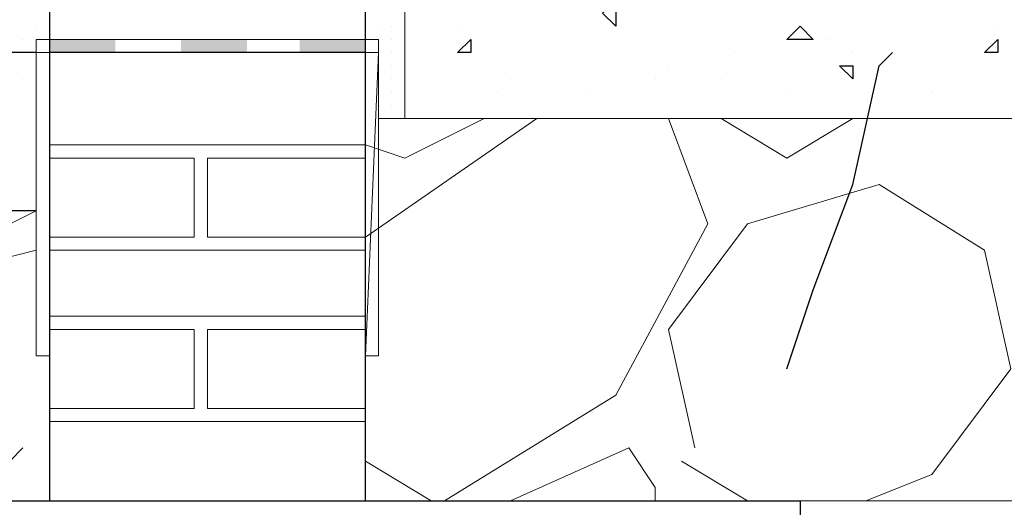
# Model space of a CAD drawing. Header units: metres. Extents: x 5.7 to 89.8, y 4 to 63.5.
# Tile 447 of 475: x 72.909 to 73.629, y 49.419 to 49.776. Entities that reach past the tile are written whole.
import ezdxf

# ---------------------------------------------------------------- set-up
doc = ezdxf.new("R2010")
doc.units = ezdxf.units.M
doc.header["$MEASUREMENT"] = 0
for name, color, linetype in [('PDF17_hatch', 7, 'Continuous'), ('PDF17_hatch-borshi', 7, 'Continuous'), ('PDF17_Isogam', 7, 'Continuous'), ('PDF17_kaff', 7, 'Continuous'), ('PDF17_textt', 7, 'Continuous'), ('PDF17_wall', 7, 'Continuous')]:
    doc.layers.add(name, color=color, linetype=linetype)

msp = doc.modelspace()

# ---------------------------------------------------------------- linework, layer by layer
at = {"layer": 'PDF17_hatch', "lineweight": 25}
for points in [[(73.3448, 49.79009), (73.3448, 49.77083), (73.33517, 49.78046)], [(73.47964, 49.77083), (73.48927, 49.7612), (73.47, 49.7612)], [(73.23886, 49.7612), (73.23886, 49.75157), (73.22922, 49.75157)], [(73.6241, 49.7612), (73.6241, 49.75157), (73.61447, 49.75157)], [(73.51816, 49.74194), (73.51816, 49.73231), (73.50853, 49.74194)]]:
    msp.add_lwpolyline(points, close=True, dxfattribs=at)
for points in [[(73.22922, 49.77083), (73.22922, 49.77083)], [(73.3448, 49.77083), (73.3448, 49.77083)], [(73.6241, 49.77083), (73.6241, 49.77083)], [(73.4989, 49.7612), (73.4989, 49.7612)], [(73.6241, 49.7612), (73.6241, 49.7612)], [(73.23886, 49.75157), (73.23886, 49.75157)], [(73.43148, 49.75157), (73.43148, 49.75157)], [(73.51816, 49.75157), (73.51816, 49.75157)], [(73.38332, 49.74194), (73.38332, 49.74194)], [(72.91139, 49.73231), (72.91139, 49.73231)], [(73.26775, 49.73231), (73.26775, 49.73231)], [(73.37369, 49.73231), (73.37369, 49.73231)], [(73.42185, 49.73231), (73.42185, 49.73231)], [(73.25812, 49.72268), (73.25812, 49.72268)], [(73.32554, 49.72268), (73.32554, 49.72268)], [(73.47, 49.72268), (73.47, 49.72268)], [(73.57595, 49.72268), (73.57595, 49.72268)], [(73.22922, 49.70341), (73.22922, 49.70341)], [(73.6241, 49.70341), (73.6241, 49.70341)], [(72.93066, 49.42411), (72.93066, 49.42411)], [(73.24849, 49.42411), (73.24849, 49.42411)]]:
    msp.add_lwpolyline(points, dxfattribs=at)
at = {"layer": 'PDF17_hatch-borshi', "lineweight": 18}
for points in [[(72.92103, 49.77083), (72.92103, 49.77083)], [(72.92103, 49.77083), (72.92103, 49.77083)], [(72.93066, 49.77083), (72.93066, 49.77083)], [(72.93066, 49.77083), (72.93066, 49.77083)], [(73.16181, 49.77083), (73.16181, 49.77083)], [(73.16181, 49.77083), (73.16181, 49.77083)], [(73.17144, 49.77083), (73.17144, 49.77083)], [(73.17144, 49.77083), (73.17144, 49.77083)], [(73.17144, 49.77083), (73.17144, 49.77083)], [(73.18107, 49.77083), (73.18107, 49.77083)], [(73.18107, 49.77083), (73.18107, 49.77083)], [(73.18107, 49.77083), (73.18107, 49.77083)], [(73.1907, 49.77083), (73.1907, 49.77083)], [(73.1907, 49.77083), (73.1907, 49.77083)], [(72.91139, 49.7612), (72.91139, 49.7612)], [(72.91139, 49.7612), (72.91139, 49.7612)], [(72.92103, 49.7612), (72.92103, 49.7612)], [(72.92103, 49.7612), (72.92103, 49.7612)], [(72.93066, 49.7612), (72.93066, 49.7612)], [(73.17144, 49.7612), (73.17144, 49.7612)], [(73.17144, 49.7612), (73.17144, 49.7612)], [(73.17144, 49.7612), (73.17144, 49.7612)], [(73.18107, 49.7612), (73.18107, 49.7612)], [(73.18107, 49.7612), (73.18107, 49.7612)], [(73.18107, 49.7612), (73.18107, 49.7612)], [(73.18107, 49.7612), (73.18107, 49.7612)], [(73.1907, 49.7612), (73.1907, 49.7612)], [(73.1907, 49.7612), (73.1907, 49.7612)], [(73.1907, 49.7612), (73.1907, 49.7612)], [(73.1907, 49.7612), (73.1907, 49.7612)], [(72.91139, 49.75157), (72.91139, 49.75157)], [(72.92103, 49.75157), (72.92103, 49.75157)], [(72.93066, 49.75157), (72.93066, 49.75157)], [(72.93066, 49.75157), (72.94029, 49.75157), (72.94992, 49.75157), (72.95955, 49.75157), (72.96918, 49.75157), (72.97881, 49.75157), (72.98844, 49.75157), (72.99808, 49.75157), (73.00771, 49.75157), (73.01734, 49.75157), (73.02697, 49.75157), (73.0366, 49.75157), (73.04623, 49.75157), (73.05586, 49.75157), (73.06549, 49.75157), (73.07512, 49.75157), (73.08476, 49.75157), (73.09439, 49.75157), (73.10402, 49.75157), (73.11365, 49.75157), (73.12328, 49.75157), (73.13291, 49.75157), (73.14254, 49.75157), (73.15217, 49.75157), (73.16181, 49.75157)], [(73.17144, 49.75157), (73.17144, 49.75157)], [(73.17144, 49.75157), (73.17144, 49.75157)], [(73.18107, 49.75157), (73.18107, 49.75157)], [(73.18107, 49.75157), (73.18107, 49.75157)], [(73.18107, 49.75157), (73.18107, 49.75157)], [(73.1907, 49.75157), (73.1907, 49.75157)], [(73.1907, 49.75157), (73.1907, 49.75157)], [(73.17144, 49.74194), (73.17144, 49.74194)], [(73.17144, 49.74194), (73.17144, 49.74194)], [(73.17144, 49.74194), (73.17144, 49.74194)], [(73.18107, 49.74194), (73.18107, 49.74194)], [(73.18107, 49.74194), (73.18107, 49.74194)], [(73.18107, 49.74194), (73.18107, 49.74194)], [(73.18107, 49.74194), (73.18107, 49.74194)], [(73.1907, 49.74194), (73.1907, 49.74194)], [(73.1907, 49.74194), (73.1907, 49.74194)], [(73.1907, 49.74194), (73.1907, 49.74194)], [(73.1907, 49.74194), (73.1907, 49.74194)], [(73.17144, 49.73231), (73.17144, 49.73231)], [(73.17144, 49.73231), (73.17144, 49.73231)], [(73.18107, 49.73231), (73.18107, 49.73231)], [(73.18107, 49.73231), (73.18107, 49.73231)], [(73.18107, 49.73231), (73.18107, 49.73231)], [(73.18107, 49.73231), (73.18107, 49.73231)], [(73.1907, 49.73231), (73.1907, 49.73231)], [(73.1907, 49.73231), (73.1907, 49.73231)], [(73.1907, 49.73231), (73.1907, 49.73231)], [(73.17144, 49.72268), (73.17144, 49.72268)], [(73.18107, 49.72268), (73.18107, 49.72268)], [(73.18107, 49.72268), (73.18107, 49.72268)], [(73.18107, 49.72268), (73.18107, 49.72268)], [(73.1907, 49.72268), (73.1907, 49.72268)], [(73.1907, 49.72268), (73.1907, 49.72268)], [(73.1907, 49.72268), (73.1907, 49.72268)], [(73.17144, 49.71304), (73.17144, 49.71304)], [(73.18107, 49.71304), (73.18107, 49.71304)], [(73.18107, 49.71304), (73.18107, 49.71304)], [(73.18107, 49.71304), (73.18107, 49.71304)], [(73.18107, 49.71304), (73.18107, 49.71304)], [(73.18107, 49.71304), (73.18107, 49.71304)], [(73.1907, 49.71304), (73.1907, 49.71304)], [(73.1907, 49.71304), (73.1907, 49.71304)], [(73.1907, 49.71304), (73.1907, 49.71304)], [(73.24849, 49.70341), (73.1907, 49.67452), (73.16181, 49.68415), (72.93066, 49.68415)], [(73.28701, 49.70341), (73.16181, 49.61673), (73.04623, 49.61673), (73.04623, 49.67452), (73.16181, 49.67452)], [(73.18107, 49.70341), (73.18107, 49.70341)], [(73.18107, 49.70341), (73.18107, 49.70341)], [(73.18107, 49.70341), (73.18107, 49.70341)], [(73.1907, 49.70341), (73.1907, 49.70341)], [(73.1907, 49.70341), (73.1907, 49.70341)], [(73.1907, 49.70341), (73.1907, 49.70341)], [(73.1907, 49.70341), (73.1907, 49.70341)], [(73.38332, 49.70341), (73.41222, 49.62636), (73.3448, 49.50116), (73.21959, 49.42411)], [(73.42185, 49.70341), (73.47, 49.67452), (73.51816, 49.70341)], [(72.94029, 49.68415), (72.94029, 49.68415)], [(72.94029, 49.68415), (72.94029, 49.68415)], [(72.94992, 49.68415), (72.94992, 49.68415)], [(72.95955, 49.68415), (72.95955, 49.68415)], [(72.97881, 49.68415), (72.97881, 49.68415)], [(72.98844, 49.68415), (72.98844, 49.68415)], [(73.00771, 49.68415), (73.00771, 49.68415)], [(73.01734, 49.68415), (73.01734, 49.68415)], [(73.02697, 49.68415), (73.02697, 49.68415)], [(73.0366, 49.68415), (73.0366, 49.68415)], [(73.04623, 49.68415), (73.04623, 49.68415)], [(73.04623, 49.68415), (73.04623, 49.68415)], [(73.05586, 49.68415), (73.05586, 49.68415)], [(73.05586, 49.68415), (73.05586, 49.68415)], [(73.06549, 49.68415), (73.06549, 49.68415)], [(73.07512, 49.68415), (73.07512, 49.68415)], [(73.08476, 49.68415), (73.08476, 49.68415)], [(73.09439, 49.68415), (73.09439, 49.68415)], [(73.12328, 49.68415), (73.12328, 49.68415)], [(73.12328, 49.68415), (73.12328, 49.68415)], [(73.14254, 49.68415), (73.14254, 49.68415)], [(73.15217, 49.68415), (73.15217, 49.68415)], [(72.93066, 49.61673), (73.0366, 49.61673), (73.0366, 49.67452), (72.93066, 49.67452)], [(72.93066, 49.67452), (72.93066, 49.67452)], [(72.95955, 49.67452), (72.95955, 49.67452)], [(72.98844, 49.67452), (72.98844, 49.67452)], [(72.98844, 49.67452), (72.98844, 49.67452)], [(72.99808, 49.67452), (72.99808, 49.67452)], [(73.00771, 49.67452), (73.00771, 49.67452)], [(73.01734, 49.67452), (73.01734, 49.67452)], [(73.01734, 49.67452), (73.01734, 49.67452)], [(73.04623, 49.67452), (73.04623, 49.67452)], [(73.04623, 49.67452), (73.04623, 49.67452)], [(73.06549, 49.67452), (73.06549, 49.67452)], [(73.06549, 49.67452), (73.06549, 49.67452)], [(73.08476, 49.67452), (73.08476, 49.67452)], [(73.09439, 49.67452), (73.09439, 49.67452)], [(73.11365, 49.67452), (73.11365, 49.67452)], [(73.12328, 49.67452), (73.12328, 49.67452)], [(73.13291, 49.67452), (73.13291, 49.67452)], [(73.15217, 49.67452), (73.15217, 49.67452)], [(73.15217, 49.67452), (73.15217, 49.67452)], [(73.15217, 49.67452), (73.15217, 49.67452)], [(73.16181, 49.67452), (73.16181, 49.67452)], [(73.04623, 49.66489), (73.04623, 49.66489)], [(73.0366, 49.65526), (73.0366, 49.65526)], [(73.0366, 49.65526), (73.0366, 49.65526)], [(73.04623, 49.65526), (73.04623, 49.65526)], [(73.40259, 49.46263), (73.38332, 49.54931), (73.44111, 49.62636), (73.53742, 49.65526), (73.61447, 49.6071), (73.63373, 49.52042), (73.57595, 49.44337), (73.52779, 49.42411)], [(73.0366, 49.64563), (73.0366, 49.64563)], [(73.04623, 49.64563), (73.04623, 49.64563)], [(73.04623, 49.64563), (73.04623, 49.64563)], [(72.92103, 49.63599), (72.86324, 49.6071), (72.78619, 49.63599)], [(73.0366, 49.62636), (73.0366, 49.62636)], [(73.04623, 49.62636), (73.04623, 49.62636)], [(73.04623, 49.62636), (73.04623, 49.62636)], [(73.04623, 49.62636), (73.04623, 49.62636)], [(72.94029, 49.61673), (72.94029, 49.61673)], [(72.94992, 49.61673), (72.94992, 49.61673)], [(72.95955, 49.61673), (72.95955, 49.61673)], [(72.96918, 49.61673), (72.96918, 49.61673)], [(72.97881, 49.61673), (72.97881, 49.61673)], [(72.97881, 49.61673), (72.97881, 49.61673)], [(72.98844, 49.61673), (72.98844, 49.61673)], [(73.00771, 49.61673), (73.00771, 49.61673)], [(73.00771, 49.61673), (73.00771, 49.61673)], [(73.01734, 49.61673), (73.01734, 49.61673)], [(73.01734, 49.61673), (73.01734, 49.61673)], [(73.0366, 49.61673), (73.0366, 49.61673)], [(73.0366, 49.61673), (73.0366, 49.61673)], [(73.0366, 49.61673), (73.0366, 49.61673)], [(73.04623, 49.61673), (73.04623, 49.61673)], [(73.04623, 49.61673), (73.04623, 49.61673)], [(73.05586, 49.61673), (73.05586, 49.61673)], [(73.05586, 49.61673), (73.05586, 49.61673)], [(73.06549, 49.61673), (73.06549, 49.61673)], [(73.06549, 49.61673), (73.06549, 49.61673)], [(73.07512, 49.61673), (73.07512, 49.61673)], [(73.07512, 49.61673), (73.07512, 49.61673)], [(73.08476, 49.61673), (73.08476, 49.61673)], [(73.08476, 49.61673), (73.08476, 49.61673)], [(73.08476, 49.61673), (73.08476, 49.61673)], [(73.10402, 49.61673), (73.10402, 49.61673)], [(73.11365, 49.61673), (73.11365, 49.61673)], [(73.12328, 49.61673), (73.12328, 49.61673)], [(73.12328, 49.61673), (73.12328, 49.61673)], [(73.14254, 49.61673), (73.14254, 49.61673)], [(73.14254, 49.61673), (73.14254, 49.61673)], [(73.15217, 49.61673), (73.15217, 49.61673)], [(72.91139, 49.46263), (72.90176, 49.453), (72.80545, 49.47226), (72.79582, 49.52042), (72.8825, 49.59747), (72.92103, 49.6071)], [(73.16181, 49.6071), (72.93066, 49.6071)], [(72.95955, 49.6071), (72.95955, 49.6071)], [(72.98844, 49.6071), (72.98844, 49.6071)], [(72.99808, 49.6071), (72.99808, 49.6071)], [(73.00771, 49.6071), (73.00771, 49.6071)], [(73.01734, 49.6071), (73.01734, 49.6071)], [(73.02697, 49.6071), (73.02697, 49.6071)], [(73.05586, 49.6071), (73.05586, 49.6071)], [(73.11365, 49.6071), (73.11365, 49.6071)], [(73.13291, 49.6071), (73.13291, 49.6071)], [(73.16181, 49.6071), (73.16181, 49.6071)], [(73.16181, 49.55894), (72.93066, 49.55894)], [(73.05586, 49.55894), (73.05586, 49.55894)], [(73.06549, 49.55894), (73.06549, 49.55894)], [(73.14254, 49.55894), (73.14254, 49.55894)], [(72.93066, 49.49153), (73.0366, 49.49153), (73.0366, 49.54931), (72.93066, 49.54931)], [(72.93066, 49.54931), (72.93066, 49.54931)], [(72.94029, 49.54931), (72.94029, 49.54931)], [(72.94029, 49.54931), (72.94029, 49.54931)], [(72.94992, 49.54931), (72.94992, 49.54931)], [(72.95955, 49.54931), (72.95955, 49.54931)], [(72.95955, 49.54931), (72.95955, 49.54931)], [(72.97881, 49.54931), (72.97881, 49.54931)], [(72.98844, 49.54931), (72.98844, 49.54931)], [(72.98844, 49.54931), (72.98844, 49.54931)], [(72.98844, 49.54931), (72.98844, 49.54931)], [(72.99808, 49.54931), (72.99808, 49.54931)], [(73.00771, 49.54931), (73.00771, 49.54931)], [(73.00771, 49.54931), (73.00771, 49.54931)], [(73.01734, 49.54931), (73.01734, 49.54931)], [(73.01734, 49.54931), (73.01734, 49.54931)], [(73.01734, 49.54931), (73.01734, 49.54931)], [(73.02697, 49.54931), (73.02697, 49.54931)], [(73.0366, 49.54931), (73.0366, 49.54931)], [(73.16181, 49.54931), (73.04623, 49.54931), (73.04623, 49.49153), (73.16181, 49.49153)], [(73.04623, 49.54931), (73.04623, 49.54931)], [(73.04623, 49.54931), (73.04623, 49.54931)], [(73.04623, 49.54931), (73.04623, 49.54931)], [(73.04623, 49.54931), (73.04623, 49.54931)], [(73.05586, 49.54931), (73.05586, 49.54931)], [(73.05586, 49.54931), (73.05586, 49.54931)], [(73.06549, 49.54931), (73.06549, 49.54931)], [(73.06549, 49.54931), (73.06549, 49.54931)], [(73.07512, 49.54931), (73.07512, 49.54931)], [(73.08476, 49.54931), (73.08476, 49.54931)], [(73.09439, 49.54931), (73.09439, 49.54931)], [(73.09439, 49.54931), (73.09439, 49.54931)], [(73.11365, 49.54931), (73.11365, 49.54931)], [(73.12328, 49.54931), (73.12328, 49.54931)], [(73.12328, 49.54931), (73.12328, 49.54931)], [(73.12328, 49.54931), (73.12328, 49.54931)], [(73.13291, 49.54931), (73.13291, 49.54931)], [(73.15217, 49.54931), (73.15217, 49.54931)], [(73.15217, 49.54931), (73.15217, 49.54931)], [(73.15217, 49.54931), (73.15217, 49.54931)], [(73.16181, 49.54931), (73.16181, 49.54931)], [(73.0366, 49.53005), (73.0366, 49.53005)], [(73.0366, 49.53005), (73.0366, 49.53005)], [(73.04623, 49.53005), (73.04623, 49.53005)], [(73.04623, 49.53005), (73.04623, 49.53005)], [(73.0366, 49.52042), (73.0366, 49.52042)], [(73.04623, 49.51079), (73.04623, 49.51079)], [(73.04623, 49.51079), (73.04623, 49.51079)], [(72.94992, 49.49153), (72.94992, 49.49153)], [(72.97881, 49.49153), (72.97881, 49.49153)], [(73.01734, 49.49153), (73.01734, 49.49153)], [(73.0366, 49.49153), (73.0366, 49.49153)], [(73.04623, 49.49153), (73.04623, 49.49153)], [(73.04623, 49.49153), (73.04623, 49.49153)], [(73.04623, 49.49153), (73.04623, 49.49153)], [(73.05586, 49.49153), (73.05586, 49.49153)], [(73.06549, 49.49153), (73.06549, 49.49153)], [(73.07512, 49.49153), (73.07512, 49.49153)], [(73.07512, 49.49153), (73.07512, 49.49153)], [(73.08476, 49.49153), (73.08476, 49.49153)], [(73.08476, 49.49153), (73.08476, 49.49153)], [(73.10402, 49.49153), (73.10402, 49.49153)], [(73.12328, 49.49153), (73.12328, 49.49153)], [(73.14254, 49.49153), (73.14254, 49.49153)], [(72.93066, 49.4819), (73.16181, 49.4819)], [(72.94029, 49.4819), (72.94029, 49.4819)], [(72.95955, 49.4819), (72.95955, 49.4819)], [(72.95955, 49.4819), (72.95955, 49.4819)], [(72.96918, 49.4819), (72.96918, 49.4819)], [(72.97881, 49.4819), (72.97881, 49.4819)], [(72.98844, 49.4819), (72.98844, 49.4819)], [(72.98844, 49.4819), (72.98844, 49.4819)], [(72.99808, 49.4819), (72.99808, 49.4819)], [(73.00771, 49.4819), (73.00771, 49.4819)], [(73.00771, 49.4819), (73.00771, 49.4819)], [(73.00771, 49.4819), (73.00771, 49.4819)], [(73.01734, 49.4819), (73.01734, 49.4819)], [(73.01734, 49.4819), (73.01734, 49.4819)], [(73.02697, 49.4819), (73.02697, 49.4819)], [(73.0366, 49.4819), (73.0366, 49.4819)], [(73.0366, 49.4819), (73.0366, 49.4819)], [(73.0366, 49.4819), (73.0366, 49.4819)], [(73.04623, 49.4819), (73.04623, 49.4819)], [(73.05586, 49.4819), (73.05586, 49.4819)], [(73.05586, 49.4819), (73.05586, 49.4819)], [(73.06549, 49.4819), (73.06549, 49.4819)], [(73.08476, 49.4819), (73.08476, 49.4819)], [(73.08476, 49.4819), (73.08476, 49.4819)], [(73.11365, 49.4819), (73.11365, 49.4819)], [(73.11365, 49.4819), (73.11365, 49.4819)], [(73.12328, 49.4819), (73.12328, 49.4819)], [(73.13291, 49.4819), (73.13291, 49.4819)], [(73.14254, 49.4819), (73.14254, 49.4819)], [(73.15217, 49.4819), (73.15217, 49.4819)], [(73.16181, 49.4819), (73.16181, 49.4819)], [(73.26775, 49.42411), (73.35443, 49.46263), (73.37369, 49.43374), (73.37369, 49.42411)], [(73.20996, 49.42411), (73.16181, 49.453)], [(73.39295, 49.453), (73.44111, 49.42411)]]:
    msp.add_lwpolyline(points, dxfattribs=at)
at = {"layer": 'PDF17_Isogam', "lineweight": 13}
msp.add_lwpolyline([(73.17144, 49.53005), (73.16181, 49.53005), (73.17144, 49.75157), (72.92103, 49.75157), (72.92103, 49.53005), (72.92103, 49.7612), (73.17144, 49.7612)], close=True, dxfattribs=at)
msp.add_lwpolyline([(72.92103, 49.53005), (72.93066, 49.53005)], dxfattribs=at)
at = {"layer": 'PDF17_Isogam', "transparency": 33554559}
for points in [[(72.93066, 49.75157), (72.97881, 49.75157), (72.93066, 49.7612)], [(72.97881, 49.75157), (72.93066, 49.7612), (72.97881, 49.7612)], [(73.02697, 49.75157), (73.07512, 49.75157), (73.02697, 49.7612)], [(73.07512, 49.75157), (73.02697, 49.7612), (73.07512, 49.7612)], [(73.11365, 49.75157), (73.16181, 49.75157), (73.11365, 49.7612)], [(73.16181, 49.75157), (73.11365, 49.7612), (73.16181, 49.7612)], [(72.92103, 49.73231), (72.92103, 49.68415), (72.92103, 49.68415)], [(72.92103, 49.68415), (72.92103, 49.68415), (72.92103, 49.73231)], [(73.17144, 49.73231), (73.17144, 49.67452), (73.17144, 49.67452)], [(73.17144, 49.67452), (73.17144, 49.67452), (73.17144, 49.73231)], [(72.92103, 49.64563), (72.92103, 49.59747), (72.92103, 49.59747)], [(72.92103, 49.59747), (72.92103, 49.59747), (72.92103, 49.64563)], [(73.17144, 49.64563), (73.17144, 49.58784), (73.17144, 49.58784)], [(73.17144, 49.58784), (73.17144, 49.58784), (73.17144, 49.64563)], [(72.92103, 49.57821), (72.92103, 49.53005), (72.92103, 49.53005)], [(72.92103, 49.53005), (72.92103, 49.53005), (72.92103, 49.57821)]]:
    msp.add_solid(points, dxfattribs=at)
at = {"layer": 'PDF17_kaff', "lineweight": 20}
for points in [[(73.1907, 52.00527), (73.1907, 49.70341)], [(73.17144, 49.70341), (74.80874, 49.70341)], [(73.47964, 49.42411), (74.80874, 49.42411)]]:
    msp.add_lwpolyline(points, dxfattribs=at)
at = {"layer": 'PDF17_kaff', "lineweight": 30}
for points in [[(72.92103, 49.75157), (71.43782, 49.75157), (72.83434, 49.75157)], [(72.92103, 49.63599), (71.54376, 49.63599), (71.54376, 49.4819), (71.10073, 49.4819)]]:
    msp.add_lwpolyline(points, dxfattribs=at)
at = {"layer": 'PDF17_textt', "lineweight": 30}
msp.add_lwpolyline([(73.47, 49.52042), (73.48927, 49.57821), (73.51816, 49.65526), (73.53742, 49.74194), (73.54705, 49.75157)], dxfattribs=at)
at = {"layer": 'PDF17_wall', "lineweight": 25}
for points in [[(73.16181, 49.42411), (73.16181, 49.75157), (73.16181, 52.00527), (72.93066, 52.00527), (72.93066, 49.73231)], [(73.16181, 49.75157), (72.93066, 49.75157), (72.93066, 49.42411)], [(72.61283, 48.88476), (72.61283, 49.42411), (73.47964, 49.42411), (73.47964, 48.88476)]]:
    msp.add_lwpolyline(points, dxfattribs=at)

doc.saveas('drawing.dxf')
